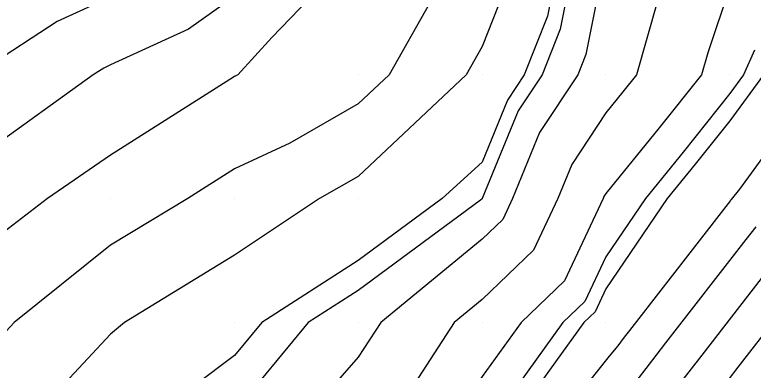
# Model space of a CAD drawing. Extents: x 2354170 to 2357230, y 866100 to 868290.
# Drawn here: x 2355772.3 to 2355831.9, y 866826.2 to 866854.9 of the extents above; entities that cross this region are included whole.
import ezdxf

# ---------------------------------------------------------------- set-up
doc = ezdxf.new("R2010")
doc.units = 0
for name, color, linetype in [('Default', 7, 'Continuous'), ('DTM Contours Minor', 7, 'Continuous'), ('Exist DTM QL2 LIDAR Elevation Point', 7, 'Continuous')]:
    doc.layers.add(name, color=color, linetype=linetype)

msp = doc.modelspace()

# ---------------------------------------------------------------- linework, layer by layer
at = {"layer": 'Default'}
for points in [[(2355807.219, 866873.986), (2355806.4, 866870.009), (2355805.548, 866864.441), (2355799.981, 866860.258), (2355799.851, 866860.139), (2355799.722, 866860.009), (2355792.998, 866853.026), (2355790.271, 866850.009), (2355789.981, 866849.875), (2355789.607, 866849.635), (2355779.98, 866843.521), (2355774.892, 866840.009), (2355769.98, 866836.259), (2355764.896, 866830.009), (2355759.98, 866822.082), (2355758.739, 866820.008), (2355756.395, 866813.594), (2355754.97, 866810.008), (2355753.492, 866806.496), (2355752.038, 866800.008), (2355751.523, 866798.466), (2355751.026, 866796.406)], [(2355819.981, 866859.741), (2355818.346, 866851.644), (2355817.702, 866850.009), (2355814.628, 866845.362), (2355812.435, 866840.009), (2355811.65, 866838.339), (2355809.981, 866836.736), (2355801.805, 866830.009), (2355799.981, 866827.202), (2355793.673, 866820.008), (2355791.477, 866818.512), (2355789.981, 866816.244), (2355785.676, 866814.312), (2355784.2, 866810.008), (2355779.98, 866801.581), (2355779.411, 866800.578), (2355779.27, 866800.008), (2355777.888, 866797.916), (2355771.381, 866789.439), (2355770.999, 866788.953), (2355770.52, 866788.314), (2355764.702, 866779.068)], [(2355816.136, 866859.108), (2355815.253, 866854.737), (2355813.392, 866850.009), (2355812.034, 866847.955), (2355809.981, 866842.943), (2355806.765, 866840.009), (2355799.981, 866835.003), (2355792.186, 866830.009), (2355789.981, 866827.34), (2355780.213, 866820.008), (2355780.052, 866819.936), (2355779.98, 866819.727), (2355777.259, 866812.73), (2355776.197, 866810.008), (2355773.945, 866806.044), (2355772.458, 866800.008), (2355769.98, 866796.257), (2355767.276, 866792.713), (2355766.344, 866790.008), (2355763.314, 866783.342), (2355761.117, 866779.851)], [(2355812.16, 866857.83), (2355809.981, 866852.291), (2355808.685, 866850.009), (2355799.981, 866841.804), (2355796.865, 866840.009), (2355789.981, 866835.439), (2355781.11, 866830.009), (2355779.98, 866829.069), (2355771.526, 866820.008), (2355771.093, 866818.896), (2355769.98, 866816.043), (2355768.664, 866811.325), (2355768.188, 866810.008), (2355766.621, 866803.367), (2355764.974, 866800.008), (2355762.813, 866797.176), (2355760.345, 866790.008), (2355759.98, 866789.207), (2355757.306, 866782.683), (2355755.951, 866780.008), (2355752.522, 866776.438)], [(2355829.981, 866857.122), (2355828.198, 866851.792), (2355827.69, 866850.009), (2355824.273, 866845.717), (2355819.981, 866840.425), (2355819.815, 866840.174), (2355819.748, 866840.009), (2355816.624, 866833.365), (2355813.129, 866830.009), (2355809.981, 866825.64), (2355806.004, 866820.008), (2355799.981, 866813.416), (2355797.954, 866812.035), (2355796.617, 866810.008), (2355792.406, 866805.533), (2355791.069, 866803.688), (2355785.882, 866796.316), (2355784.165, 866794.079), (2355782.043, 866791.179), (2355778.49, 866786.55), (2355776.168, 866783.598), (2355773.261, 866779.711)], [(2355779.98, 866856.298), (2355775.681, 866854.308), (2355769.98, 866850.609), (2355769.662, 866850.327), (2355769.115, 866850.009), (2355759.98, 866843.026), (2355758.501, 866841.488), (2355757.212, 866840.009), (2355754.722, 866835.267), (2355751.513, 866830.009), (2355749.98, 866827.443), (2355745.632, 866820.008), (2355744.074, 866815.915), (2355743.057, 866810.008), (2355742.519, 866807.469), (2355741.338, 866800.008), (2355739.98, 866797.571), (2355736.835, 866793.153), (2355735.418, 866790.008), (2355734.06, 866785.928), (2355732.566, 866780.008), (2355731.733, 866778.255), (2355729.98, 866774.385)], [(2355789.981, 866856.355), (2355786.286, 866853.703), (2355779.98, 866850.811), (2355779.432, 866850.557), (2355778.587, 866850.009), (2355769.98, 866843.81)], [(2355805.732, 866855.76), (2355802.467, 866850.009), (2355799.981, 866847.666), (2355794.451, 866844.479), (2355789.981, 866842.419), (2355786.227, 866840.009), (2355779.98, 866836.262), (2355772.202, 866830.009), (2355769.98, 866827.626), (2355764.957, 866820.008), (2355763.871, 866816.117), (2355761.663, 866810.008), (2355761.342, 866808.647), (2355759.98, 866805.87), (2355758.244, 866801.744), (2355757.855, 866800.008), (2355755.884, 866794.105), (2355754.897, 866790.008), (2355753.468, 866786.521), (2355750.17, 866780.008), (2355750.061, 866779.894), (2355750.027, 866779.844), (2355742.58, 866768.731)], [(2355824.119, 866855.871), (2355822.45, 866850.009), (2355821.356, 866848.634), (2355819.981, 866846.939), (2355817.222, 866842.768), (2355816.091, 866840.009), (2355814.137, 866835.852), (2355809.981, 866831.861), (2355807.73, 866830.009), (2355803.548, 866823.576), (2355801.029, 866820.008), (2355799.981, 866818.861), (2355794.715, 866815.274), (2355791.242, 866810.008), (2355790.442, 866809.158), (2355790.188, 866808.807), (2355782.769, 866798.264), (2355781.958, 866797.207), (2355780.955, 866795.836), (2355774.935, 866787.995), (2355773.584, 866786.275), (2355771.89, 866784.012), (2355768.325, 866778.346)], [(2355837.505, 866850.009), (2355830.753, 866840.781), (2355830.095, 866839.948), (2355830.067, 866839.914), (2355830.034, 866839.873), (2355821.879, 866829.365), (2355821.461, 866828.822), (2355820.936, 866828.133), (2355820.252, 866827.305), (2355813.118, 866818.333)], [(2355832.691, 866850.009), (2355829.981, 866846.305), (2355827.19, 866842.8), (2355824.926, 866840.009), (2355819.981, 866832.729), (2355819.111, 866830.878), (2355818.205, 866830.009), (2355813.626, 866823.653)], [(2355832.073, 866837.723), (2355831.271, 866836.716), (2355824.797, 866828.375), (2355823.736, 866826.997), (2355822.404, 866825.249)], [(2355832.508, 866833.559), (2355827.716, 866827.385), (2355826.012, 866825.171)], [(2355833.745, 866830.403), (2355830.635, 866826.396), (2355828.287, 866823.346)]]:
    msp.add_lwpolyline(points, dxfattribs=at)
at = {"layer": 'DTM Contours Minor'}
for points in [[(2355833.234, 866886.757), (2355830.825, 866880.009), (2355829.981, 866879.277), (2355821.078, 866870.009), (2355821.406, 866868.584), (2355819.981, 866866.127), (2355817.862, 866862.128), (2355817.557, 866860.009), (2355816.284, 866853.706), (2355814.829, 866850.009), (2355812.899, 866847.091), (2355809.998, 866840.009), (2355809.992, 866839.997), (2355809.981, 866839.986), (2355809.855, 866839.883), (2355799.981, 866832.598), (2355795.94, 866830.009), (2355789.981, 866822.798), (2355786.264, 866820.008), (2355781.927, 866818.062), (2355779.98, 866812.388), (2355779.884, 866812.141)], [(2355799.722, 866860.009), (2355792.998, 866853.026), (2355790.271, 866850.009), (2355789.981, 866849.875), (2355789.607, 866849.635), (2355779.98, 866843.521), (2355774.892, 866840.009), (2355769.98, 866836.259), (2355764.896, 866830.009), (2355759.98, 866822.082), (2355758.739, 866820.008), (2355756.395, 866813.594), (2355754.97, 866810.008), (2355753.492, 866806.496), (2355752.038, 866800.008), (2355751.523, 866798.466), (2355749.98, 866792.061), (2355749.271, 866790.008), (2355745.512, 866784.476), (2355743.854, 866780.008), (2355739.98, 866773.138), (2355739.114, 866771.315)], [(2355831.971, 866851.999), (2355831.086, 866850.009), (2355829.981, 866848.499), (2355826.217, 866843.772), (2355823.165, 866840.009), (2355819.981, 866835.321), (2355818.282, 866831.707), (2355816.513, 866830.009), (2355809.981, 866820.943), (2355809.321, 866820.008), (2355809.065, 866819.729)], [(2355832.508, 866833.559), (2355827.716, 866827.385), (2355826.012, 866825.171)]]:
    msp.add_lwpolyline(points, dxfattribs=at)
at = {"layer": 'Exist DTM QL2 LIDAR Elevation Point'}
for p, q in [((2355779.98, 866850.009), (2355779.98, 866850.009)), ((2355789.981, 866850.009), (2355789.981, 866850.009)), ((2355799.981, 866850.009), (2355799.981, 866850.009)), ((2355809.981, 866850.009), (2355809.981, 866850.009)), ((2355819.981, 866850.009), (2355819.981, 866850.009)), ((2355829.981, 866850.009), (2355829.981, 866850.009)), ((2355779.98, 866840.009), (2355779.98, 866840.009)), ((2355789.981, 866840.009), (2355789.981, 866840.009)), ((2355799.981, 866840.009), (2355799.981, 866840.009)), ((2355809.981, 866840.009), (2355809.981, 866840.009)), ((2355819.981, 866840.009), (2355819.981, 866840.009)), ((2355829.981, 866840.009), (2355829.981, 866840.009)), ((2355779.98, 866830.009), (2355779.98, 866830.009)), ((2355789.981, 866830.009), (2355789.981, 866830.009)), ((2355799.981, 866830.009), (2355799.981, 866830.009)), ((2355809.981, 866830.009), (2355809.981, 866830.009)), ((2355819.981, 866830.009), (2355819.981, 866830.009))]:
    msp.add_line(p, q, dxfattribs=at)

doc.saveas('drawing.dxf')
